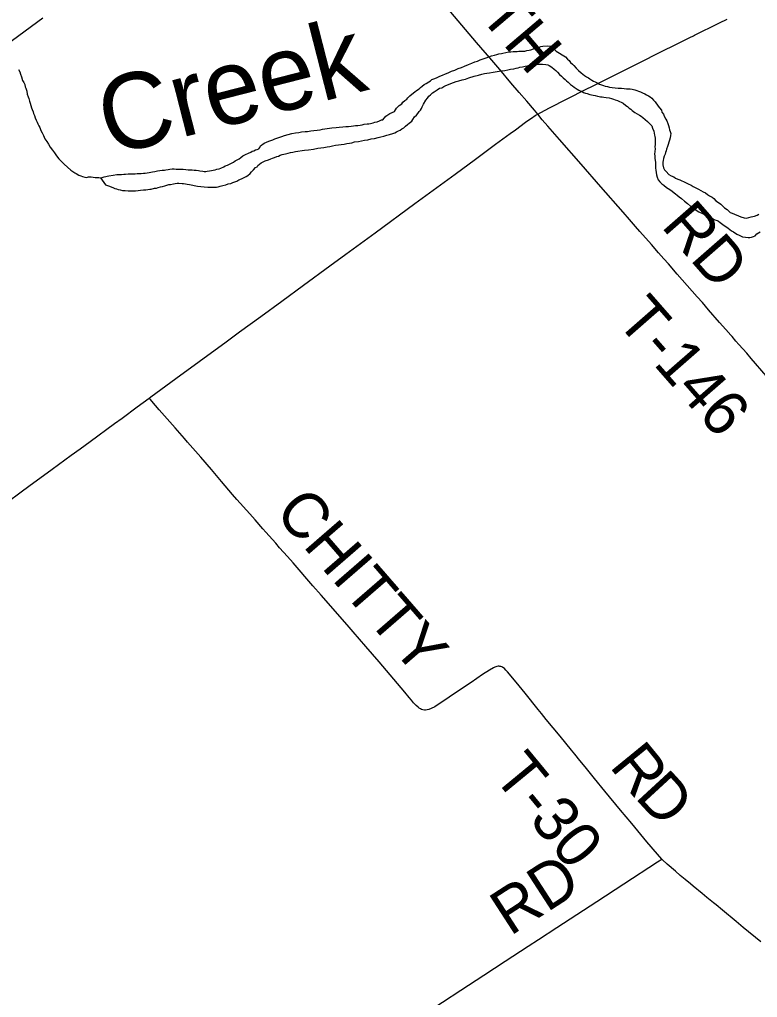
# Model space of a CAD drawing. Extents: x -49 to -8.2, y 9.4 to 23.5.
# Drawn here: x -43.127 to -42.664, y 15.359 to 15.973 of the extents above; entities that cross this region are included whole.
import ezdxf

# ---------------------------------------------------------------- set-up
doc = ezdxf.new("R2010")
doc.units = 0
for name, color, linetype in [('GM_X_Interstate_Route', 7, 'Continuous'), ('GM_X_Minor_River', 7, 'Continuous'), ('GM_X_Minor_River_Text', 7, 'Continuous'), ('GM_X_Township_Road', 7, 'Continuous'), ('GM_X_Township_Road_Text', 7, 'Continuous')]:
    doc.layers.add(name, color=color, linetype=linetype)

msp = doc.modelspace()

# ---------------------------------------------------------------- linework, layer by layer
at = {"layer": 'GM_X_Interstate_Route'}
msp.add_lwpolyline([(-43.1683, 15.93238), (-43.16404, 15.93553), (-43.14429, 15.95011), (-43.13557, 15.9566), (-43.11242, 15.97369)], dxfattribs=at)
at = {"layer": 'GM_X_Minor_River'}
for points in [[(-42.90705, 15.90736), (-42.90533, 15.90771), (-42.90418, 15.90807), (-42.90284, 15.90843), (-42.9013, 15.90897), (-42.90015, 15.90952), (-42.89919, 15.90969), (-42.89744, 15.91195), (-42.89474, 15.91361), (-42.89185, 15.91489), (-42.89067, 15.91696), (-42.88893, 15.91864), (-42.88738, 15.91976), (-42.8866, 15.92069), (-42.88544, 15.92181), (-42.88428, 15.92255), (-42.8835, 15.92349), (-42.88234, 15.92461), (-42.88098, 15.92573), (-42.87924, 15.92722), (-42.87808, 15.92796), (-42.87654, 15.92907), (-42.87557, 15.93001), (-42.8746, 15.93075), (-42.87325, 15.93187), (-42.87209, 15.93242), (-42.87036, 15.93353), (-42.86939, 15.93408), (-42.86843, 15.93483), (-42.8667, 15.93556), (-42.86516, 15.93629), (-42.86343, 15.93702), (-42.86189, 15.93775), (-42.85997, 15.93848), (-42.85824, 15.93921), (-42.85613, 15.94012), (-42.85402, 15.94084), (-42.85191, 15.94176), (-42.84999, 15.94248), (-42.84807, 15.94321), (-42.84557, 15.94431), (-42.84346, 15.94522), (-42.84154, 15.94595), (-42.83981, 15.94648), (-42.83808, 15.94721), (-42.83636, 15.94794), (-42.83444, 15.94848), (-42.83271, 15.94921), (-42.83099, 15.94975), (-42.82926, 15.95029), (-42.82773, 15.95064), (-42.82639, 15.951), (-42.82486, 15.95135), (-42.8239, 15.95152), (-42.82027, 15.95222), (-42.81893, 15.95238), (-42.8174, 15.95254), (-42.81607, 15.95252), (-42.81493, 15.9525), (-42.81397, 15.95267), (-42.81283, 15.95265), (-42.8113, 15.95281), (-42.81016, 15.95279), (-42.80882, 15.95315), (-42.80748, 15.95331), (-42.80633, 15.95348), (-42.80479, 15.95422), (-42.80364, 15.95458), (-42.8023, 15.95493), (-42.80115, 15.95529), (-42.80019, 15.95565), (-42.79885, 15.95582), (-42.79599, 15.95596), (-42.7939, 15.95592), (-42.79278, 15.95476), (-42.79052, 15.95281), (-42.78468, 15.94909), (-42.78337, 15.94773), (-42.78244, 15.94676), (-42.78151, 15.9456), (-42.78019, 15.94463), (-42.77945, 15.94366), (-42.77795, 15.94211), (-42.77645, 15.94056), (-42.77476, 15.9392), (-42.77383, 15.93823), (-42.7727, 15.93745), (-42.77157, 15.93666), (-42.77025, 15.93588), (-42.76931, 15.93529), (-42.76818, 15.93451), (-42.76705, 15.93392), (-42.7661, 15.93352), (-42.7644, 15.93253), (-42.76327, 15.93194), (-42.76213, 15.93154), (-42.76081, 15.93114), (-42.75967, 15.93073), (-42.75834, 15.93052), (-42.75701, 15.93011), (-42.7553, 15.92989)], [(-42.91067, 15.89677), (-42.90857, 15.89711), (-42.90647, 15.89764), (-42.90436, 15.89799), (-42.90226, 15.89852), (-42.90053, 15.89887), (-42.89862, 15.8994), (-42.8967, 15.89994), (-42.89498, 15.90048), (-42.89306, 15.90101), (-42.89172, 15.90156), (-42.89056, 15.90211), (-42.88941, 15.90266), (-42.88826, 15.90321), (-42.88729, 15.90395), (-42.88613, 15.90469), (-42.88497, 15.90563), (-42.88381, 15.90675), (-42.88265, 15.90749), (-42.8811, 15.90879), (-42.88051, 15.90992), (-42.87934, 15.91142), (-42.87817, 15.91254), (-42.8772, 15.91367), (-42.87642, 15.9148), (-42.87564, 15.91573), (-42.87505, 15.91667), (-42.87446, 15.91781), (-42.87366, 15.9195), (-42.87228, 15.92195), (-42.87131, 15.92327), (-42.87033, 15.92439), (-42.86936, 15.92533), (-42.86801, 15.92663), (-42.86704, 15.92719), (-42.86511, 15.92848), (-42.86376, 15.92941), (-42.86223, 15.92976), (-42.86107, 15.9305), (-42.85973, 15.93124), (-42.858, 15.93178), (-42.85665, 15.93252), (-42.85493, 15.93306), (-42.8532, 15.93359), (-42.85148, 15.93413), (-42.84937, 15.93467), (-42.84745, 15.9352), (-42.84534, 15.93593), (-42.84189, 15.937), (-42.83921, 15.93772), (-42.83711, 15.93825), (-42.83538, 15.9386), (-42.83404, 15.93895), (-42.83232, 15.93911), (-42.83003, 15.93964), (-42.82754, 15.93998), (-42.82506, 15.94031), (-42.82277, 15.94065), (-42.82085, 15.941), (-42.81913, 15.94134), (-42.81703, 15.94169), (-42.81569, 15.94204), (-42.81435, 15.94221), (-42.8132, 15.94257), (-42.81167, 15.94292), (-42.80995, 15.94327), (-42.80861, 15.94344), (-42.80727, 15.94379), (-42.80555, 15.94414), (-42.80383, 15.9443), (-42.80268, 15.94447), (-42.80135, 15.94463), (-42.80039, 15.94462), (-42.79906, 15.94459), (-42.79697, 15.94436), (-42.79583, 15.94415), (-42.79488, 15.94375), (-42.79319, 15.94277), (-42.79169, 15.94141), (-42.79075, 15.94063), (-42.78962, 15.93947), (-42.78832, 15.93811), (-42.78719, 15.93695), (-42.78607, 15.93598), (-42.78494, 15.93501), (-42.78401, 15.93404), (-42.78307, 15.93326), (-42.78157, 15.9319), (-42.78025, 15.93092), (-42.77931, 15.93014), (-42.77743, 15.92897), (-42.7763, 15.92818), (-42.77535, 15.92779), (-42.77422, 15.92739), (-42.77328, 15.9268), (-42.77214, 15.9264), (-42.771, 15.92618), (-42.7693, 15.92558), (-42.76835, 15.92537), (-42.7674, 15.92517), (-42.76607, 15.92495)], [(-43.12772, 15.94112), (-43.12698, 15.93977), (-43.12644, 15.93824), (-43.1259, 15.93652), (-43.12517, 15.93441), (-43.12443, 15.93306), (-43.12389, 15.93172), (-43.12353, 15.93038), (-43.12317, 15.92942), (-43.12263, 15.9277), (-43.12228, 15.92579), (-43.12174, 15.92407), (-43.12138, 15.92292), (-43.12084, 15.92139), (-43.12048, 15.92005), (-43.12012, 15.91871), (-43.11958, 15.91717), (-43.11922, 15.91602), (-43.11867, 15.91468), (-43.11831, 15.91353), (-43.11776, 15.91238), (-43.11722, 15.91085), (-43.11667, 15.90951), (-43.11612, 15.90816), (-43.11557, 15.90701), (-43.11502, 15.90586), (-43.11447, 15.90471), (-43.11374, 15.90298), (-43.11282, 15.90144), (-43.11208, 15.89971), (-43.11117, 15.89779), (-43.11005, 15.89606), (-43.10894, 15.89432), (-43.10783, 15.8924), (-43.10653, 15.89066), (-43.10523, 15.88893), (-43.10393, 15.887), (-43.10244, 15.88507), (-43.10076, 15.88351), (-43.09907, 15.88177), (-43.09495, 15.87808), (-43.09363, 15.8771), (-43.0925, 15.87632), (-43.09156, 15.87592), (-43.08986, 15.87494), (-43.08872, 15.87454), (-43.08759, 15.87413), (-43.08626, 15.87373), (-43.08512, 15.87352), (-43.08378, 15.87387), (-43.08225, 15.87385), (-43.07978, 15.87342), (-43.07731, 15.87337), (-43.07598, 15.87316), (-43.07406, 15.87389), (-43.07119, 15.8744), (-43.06832, 15.87492), (-43.06603, 15.87526), (-43.0645, 15.87542), (-43.06317, 15.8754), (-43.06164, 15.87556), (-43.06069, 15.87554)], [(-42.76607, 15.92495), (-42.76455, 15.92454), (-42.7636, 15.92433), (-42.76265, 15.92413), (-42.7617, 15.92411), (-42.76056, 15.9239), (-42.75904, 15.92368), (-42.75733, 15.92346), (-42.75581, 15.92305), (-42.75448, 15.92264), (-42.75354, 15.92225), (-42.75202, 15.92184), (-42.74843, 15.92006), (-42.74674, 15.9187), (-42.7458, 15.91792), (-42.74468, 15.91694), (-42.74373, 15.91636), (-42.7428, 15.91558), (-42.7411, 15.91421), (-42.73978, 15.91343), (-42.73828, 15.91245), (-42.73714, 15.91186), (-42.73621, 15.91108), (-42.7347, 15.90991), (-42.7332, 15.90855), (-42.7317, 15.90719), (-42.73058, 15.90583), (-42.73004, 15.9043), (-42.72931, 15.90257), (-42.72895, 15.90124), (-42.72878, 15.90009), (-42.72861, 15.89913), (-42.72844, 15.89818), (-42.72846, 15.89704), (-42.72848, 15.89571), (-42.72832, 15.89418), (-42.72854, 15.89266), (-42.72837, 15.89133), (-42.72859, 15.88981), (-42.72881, 15.8881), (-42.72864, 15.88695), (-42.72867, 15.88562), (-42.72815, 15.88275), (-42.72818, 15.88104), (-42.72821, 15.87933), (-42.72805, 15.87799), (-42.72788, 15.87666), (-42.72753, 15.87513), (-42.72717, 15.8736), (-42.72644, 15.87206), (-42.72551, 15.87071), (-42.7242, 15.86955), (-42.72288, 15.86857), (-42.72138, 15.86721), (-42.71931, 15.86584), (-42.7178, 15.86486), (-42.71649, 15.86389), (-42.71555, 15.86311), (-42.71461, 15.86233), (-42.71329, 15.86135), (-42.71179, 15.86018), (-42.7101, 15.85863), (-42.70804, 15.85707), (-42.70616, 15.85551), (-42.70446, 15.85434), (-42.70296, 15.85317), (-42.70202, 15.85258), (-42.70108, 15.85199), (-42.70014, 15.8514), (-42.69919, 15.851), (-42.69824, 15.85061), (-42.6973, 15.85021), (-42.69617, 15.84961), (-42.69484, 15.84902), (-42.69371, 15.84843), (-42.69239, 15.84764), (-42.69107, 15.84686), (-42.68955, 15.84645), (-42.68861, 15.84605), (-42.68767, 15.84527), (-42.68598, 15.84391), (-42.68447, 15.84293), (-42.68278, 15.84175), (-42.68127, 15.84058), (-42.68014, 15.8398), (-42.6792, 15.8394), (-42.67713, 15.83784), (-42.67581, 15.83725), (-42.67486, 15.83685), (-42.67354, 15.83625), (-42.67183, 15.83603), (-42.67012, 15.83581), (-42.66897, 15.83579), (-42.66802, 15.83596), (-42.66667, 15.83651), (-42.66571, 15.83687), (-42.66455, 15.83799), (-42.66262, 15.83929)], [(-42.7553, 15.92989), (-42.7534, 15.92967), (-42.75169, 15.92945), (-42.74959, 15.92941), (-42.74788, 15.92919), (-42.74636, 15.92916), (-42.74502, 15.92913), (-42.74407, 15.92912), (-42.74274, 15.9289), (-42.74122, 15.92849), (-42.7399, 15.92809), (-42.73876, 15.92769), (-42.73763, 15.92709), (-42.7363, 15.9265), (-42.73498, 15.9259), (-42.73385, 15.92531), (-42.73253, 15.92472), (-42.73158, 15.92413), (-42.73046, 15.92315), (-42.72953, 15.922), (-42.7284, 15.92083), (-42.72655, 15.91813), (-42.72561, 15.91716), (-42.7245, 15.91562), (-42.72414, 15.91447), (-42.72321, 15.91312), (-42.72266, 15.91197), (-42.72174, 15.91005), (-42.72119, 15.90909), (-42.72046, 15.90736), (-42.7201, 15.90602), (-42.71955, 15.90468), (-42.71939, 15.90334), (-42.71903, 15.9022), (-42.71866, 15.90105), (-42.71869, 15.89971), (-42.71909, 15.89839), (-42.7195, 15.89687), (-42.71991, 15.89555), (-42.72032, 15.89422), (-42.72072, 15.8929), (-42.72132, 15.8912), (-42.72153, 15.89025), (-42.72193, 15.88911), (-42.72214, 15.88816), (-42.72274, 15.88684), (-42.72315, 15.88533), (-42.72336, 15.884), (-42.72357, 15.88305), (-42.7236, 15.88134), (-42.72325, 15.87943), (-42.72251, 15.87827), (-42.72158, 15.87711), (-42.7199, 15.87537), (-42.71839, 15.87439), (-42.71669, 15.87379), (-42.71556, 15.87301), (-42.71423, 15.87241), (-42.71291, 15.87201), (-42.71178, 15.87141), (-42.71064, 15.87082), (-42.70932, 15.87023), (-42.70781, 15.86944), (-42.70592, 15.86864), (-42.7046, 15.86785), (-42.7029, 15.86687), (-42.7012, 15.86608), (-42.69969, 15.86529), (-42.69837, 15.8645), (-42.69686, 15.86372), (-42.69554, 15.86274), (-42.69422, 15.86195), (-42.69271, 15.86116), (-42.69159, 15.86019), (-42.69028, 15.85883), (-42.68858, 15.85766), (-42.68727, 15.85669), (-42.68596, 15.85552), (-42.68483, 15.85436), (-42.68333, 15.85338), (-42.6822, 15.8524), (-42.68126, 15.85143), (-42.68013, 15.85103), (-42.67465, 15.84865), (-42.67256, 15.84804), (-42.67104, 15.84782), (-42.66816, 15.84872), (-42.66606, 15.84925), (-42.66433, 15.84979), (-42.66337, 15.85034)], [(-43.06069, 15.87554), (-43.05897, 15.8757), (-43.05458, 15.87581), (-43.05324, 15.87598), (-43.05191, 15.87595), (-43.05077, 15.87593), (-43.04943, 15.8761), (-43.04829, 15.87608), (-43.04714, 15.87644), (-43.0458, 15.8766), (-43.0437, 15.87694), (-43.04216, 15.8773), (-43.04063, 15.87765), (-43.03911, 15.87781), (-43.03758, 15.87797), (-43.03624, 15.87814), (-43.03528, 15.87831), (-43.03395, 15.87848), (-43.0328, 15.87865), (-43.03146, 15.87881), (-43.03013, 15.87879), (-43.0288, 15.87876), (-43.02689, 15.87873), (-43.02556, 15.8787), (-43.02441, 15.87868), (-43.0227, 15.87846), (-43.02137, 15.87825), (-43.02023, 15.87823), (-43.01889, 15.8782), (-43.01757, 15.87799), (-43.01642, 15.87797), (-43.0149, 15.87775), (-43.01395, 15.87754), (-43.01224, 15.87732), (-43.01129, 15.8773), (-43.01033, 15.87728), (-43.00938, 15.87745), (-43.00804, 15.87762), (-43.0067, 15.87779), (-43.00556, 15.87795), (-43.00441, 15.87831), (-43.00326, 15.87867), (-43.00192, 15.87884), (-43.00077, 15.87939), (-42.99904, 15.88012), (-42.99807, 15.88067), (-42.99673, 15.88122), (-42.99288, 15.88305), (-42.99192, 15.8838), (-42.99057, 15.88453), (-42.98942, 15.88508), (-42.98826, 15.88601), (-42.98709, 15.88694), (-42.98536, 15.88786), (-42.98344, 15.88878), (-42.9821, 15.88933), (-42.98113, 15.88988), (-42.98017, 15.89024), (-42.97902, 15.89079), (-42.97806, 15.89097), (-42.9771, 15.89133), (-42.97632, 15.89227), (-42.97592, 15.89321), (-42.97361, 15.89488), (-42.97072, 15.89616), (-42.96823, 15.89707), (-42.96688, 15.8978), (-42.96382, 15.8987), (-42.96266, 15.89925), (-42.96094, 15.89979), (-42.95864, 15.90051), (-42.95634, 15.90104), (-42.95405, 15.90137), (-42.95194, 15.90172), (-42.95022, 15.90207), (-42.94793, 15.90221), (-42.94641, 15.90238), (-42.94449, 15.90272), (-42.94258, 15.90288), (-42.94048, 15.90322), (-42.93857, 15.90337), (-42.93704, 15.90373), (-42.93551, 15.90389), (-42.93417, 15.90425), (-42.93264, 15.90441), (-42.93112, 15.90457), (-42.92844, 15.9049), (-42.92653, 15.90506), (-42.92424, 15.9052), (-42.92253, 15.90536), (-42.92081, 15.90552), (-42.91909, 15.90568), (-42.91756, 15.90584), (-42.91641, 15.90601), (-42.91489, 15.90617), (-42.91355, 15.90634), (-42.91221, 15.90651), (-42.91087, 15.90686), (-42.90915, 15.90702), (-42.90801, 15.90719), (-42.90705, 15.90736)], [(-43.07628, 15.87321), (-43.0732, 15.86892), (-43.0713, 15.86812), (-43.0696, 15.86752), (-43.06828, 15.86693), (-43.06733, 15.86653), (-43.06638, 15.86632), (-43.06525, 15.86592), (-43.06392, 15.8657), (-43.06259, 15.8653), (-43.06087, 15.86527), (-43.05897, 15.86504), (-43.05745, 15.86501), (-43.05592, 15.86499), (-43.0544, 15.86515), (-43.05268, 15.86531), (-43.05115, 15.86547), (-43.04943, 15.86563), (-43.0479, 15.86579), (-43.04657, 15.86596), (-43.04542, 15.86612), (-43.04447, 15.86611), (-43.04236, 15.86664), (-43.04121, 15.86681), (-43.04006, 15.86717), (-43.03872, 15.86752), (-43.03738, 15.86788), (-43.03604, 15.86824), (-43.0347, 15.86859), (-43.03355, 15.86895), (-43.0324, 15.86912), (-43.03049, 15.86947), (-43.02953, 15.86964), (-43.0282, 15.86981), (-43.02724, 15.86979), (-43.02515, 15.86975), (-43.0242, 15.86973), (-43.02306, 15.86952), (-43.02192, 15.86931), (-43.02059, 15.86909), (-43.01546, 15.86805), (-43.01337, 15.86782), (-43.01128, 15.86759), (-43.00899, 15.86736), (-43.00671, 15.86732), (-43.00499, 15.86747), (-43.00365, 15.86745), (-43.00251, 15.86762), (-43.00117, 15.86798), (-42.99964, 15.86833), (-42.99772, 15.86886), (-42.99618, 15.86941), (-42.99465, 15.86976), (-42.99331, 15.87031), (-42.99197, 15.87066), (-42.99081, 15.87121), (-42.98947, 15.87195), (-42.98793, 15.87268), (-42.9862, 15.87341), (-42.98486, 15.87396), (-42.98389, 15.8747), (-42.98253, 15.87601), (-42.98156, 15.87694), (-42.98039, 15.87825), (-42.97903, 15.87975), (-42.97807, 15.88011), (-42.97767, 15.88106), (-42.97555, 15.88254), (-42.97305, 15.88383), (-42.97094, 15.88455), (-42.96959, 15.8851), (-42.96844, 15.88565), (-42.96729, 15.88601), (-42.96575, 15.88655), (-42.9646, 15.88691), (-42.96364, 15.88746), (-42.9623, 15.88782), (-42.96039, 15.88836), (-42.95866, 15.88871), (-42.95713, 15.88906), (-42.9556, 15.88941), (-42.95407, 15.88976), (-42.94834, 15.89061), (-42.94585, 15.89075), (-42.9428, 15.89127), (-42.93993, 15.89179), (-42.9363, 15.89229), (-42.93419, 15.89263), (-42.93247, 15.89298), (-42.93075, 15.89333), (-42.92884, 15.89368), (-42.92712, 15.89403), (-42.9254, 15.89419), (-42.92349, 15.89434), (-42.92177, 15.89469), (-42.92024, 15.89504), (-42.91871, 15.8952), (-42.91698, 15.89574), (-42.9145, 15.89608), (-42.91259, 15.89642), (-42.91067, 15.89677)]]:
    msp.add_lwpolyline(points, dxfattribs=at)
at = {"layer": 'GM_X_Township_Road'}
for points in [[(-42.80208, 15.91318), (-42.80415, 15.91568), (-42.80898, 15.92135), (-42.81365, 15.92676), (-42.81889, 15.93291), (-42.82593, 15.94119), (-42.83096, 15.94711), (-42.8404, 15.95825), (-42.86116, 15.9826), (-42.87421, 15.99801), (-42.87905, 16.00369), (-42.88788, 16.01412), (-42.89238, 16.01947)], [(-42.80208, 15.91318), (-42.80013, 15.91431), (-42.79465, 15.91723), (-42.78359, 15.92277), (-42.77163, 15.92886), (-42.76774, 15.93081), (-42.75774, 15.93581), (-42.73718, 15.94611), (-42.72604, 15.95162), (-42.71384, 15.9578), (-42.70661, 15.96139), (-42.70437, 15.96243), (-42.70381, 15.96269), (-42.70159, 15.9638), (-42.69825, 15.96544), (-42.69742, 15.96585), (-42.69464, 15.96722), (-42.6913, 15.96885), (-42.68796, 15.97049), (-42.68322, 15.97283)], [(-42.9958, 15.77163), (-42.98915, 15.7765), (-42.97584, 15.78619), (-42.96256, 15.79593), (-42.94903, 15.80584), (-42.93244, 15.81791), (-42.9224, 15.82523), (-42.90411, 15.83864), (-42.87906, 15.85703), (-42.85377, 15.87561), (-42.84102, 15.88502), (-42.82852, 15.89425), (-42.81926, 15.90107), (-42.816, 15.90345), (-42.80976, 15.90806), (-42.80824, 15.90914), (-42.80596, 15.91075), (-42.80362, 15.91228), (-42.80295, 15.9127), (-42.80208, 15.91318)], [(-42.65876, 15.74901), (-42.66811, 15.75982), (-42.6709, 15.76315), (-42.67585, 15.76873), (-42.67771, 15.77081), (-42.68017, 15.77362), (-42.68099, 15.77455), (-42.68403, 15.77808), (-42.68795, 15.78248), (-42.69487, 15.79047), (-42.69873, 15.79493), (-42.70203, 15.79865), (-42.71456, 15.81287), (-42.7201, 15.81917), (-42.72299, 15.82242), (-42.72624, 15.82617), (-42.73076, 15.8313), (-42.73792, 15.83948), (-42.74076, 15.84278), (-42.74443, 15.847), (-42.74851, 15.85168), (-42.76244, 15.86756), (-42.77492, 15.88183), (-42.78843, 15.89725), (-42.7958, 15.90566), (-42.79921, 15.9097), (-42.80208, 15.91318)], [(-43.04579, 15.73499), (-43.04478, 15.73572), (-43.029, 15.7473), (-43.01443, 15.7579), (-43.00441, 15.76526), (-42.99843, 15.76971), (-42.9958, 15.77163)], [(-43.14418, 15.66269), (-43.126, 15.67625), (-43.12126, 15.67977), (-43.1067, 15.69039), (-43.09465, 15.69917), (-43.0891, 15.70316), (-43.08282, 15.70773), (-43.06755, 15.71897), (-43.06281, 15.72249), (-43.05332, 15.7295), (-43.04579, 15.73499)], [(-42.72431, 15.44576), (-42.72701, 15.44872), (-42.73365, 15.45653), (-42.74314, 15.46803), (-42.7501, 15.47639), (-42.75997, 15.48839), (-42.76647, 15.49632), (-42.77234, 15.50355), (-42.77566, 15.50766), (-42.77878, 15.51153), (-42.78096, 15.51416), (-42.78804, 15.52282), (-42.7967, 15.5334), (-42.79964, 15.53701), (-42.80179, 15.53966), (-42.81003, 15.54978), (-42.81569, 15.55679), (-42.82106, 15.56324), (-42.82199, 15.5642), (-42.82301, 15.56528), (-42.82353, 15.56564), (-42.82403, 15.56598), (-42.82457, 15.56629), (-42.82514, 15.5665), (-42.82575, 15.56666), (-42.82634, 15.56674), (-42.82698, 15.56674), (-42.82763, 15.56666), (-42.82843, 15.5664), (-42.82898, 15.56621), (-42.82986, 15.56581), (-42.83227, 15.56431), (-42.83671, 15.56145), (-42.84391, 15.55657), (-42.84622, 15.55499), (-42.85319, 15.55031), (-42.855, 15.54911), (-42.8576, 15.54742), (-42.86667, 15.54134), (-42.8689, 15.54018), (-42.8703, 15.53961), (-42.87142, 15.53935), (-42.87237, 15.53922), (-42.87318, 15.53922), (-42.87404, 15.53935), (-42.8749, 15.53959), (-42.87568, 15.53992), (-42.87641, 15.54037), (-42.87701, 15.54095), (-42.8784, 15.54219), (-42.8799, 15.54375), (-42.88134, 15.54537), (-42.88271, 15.5471), (-42.88548, 15.55046), (-42.89007, 15.55594), (-42.90152, 15.56944), (-42.90987, 15.57907), (-42.91781, 15.58822), (-42.92167, 15.59268), (-42.93801, 15.61142), (-42.94314, 15.61725), (-42.95556, 15.63155), (-42.95905, 15.63552), (-42.96398, 15.64112), (-42.96644, 15.64392), (-42.97263, 15.65089), (-42.9745, 15.65296), (-42.97939, 15.65859), (-42.98265, 15.66234), (-42.99074, 15.67135), (-42.99347, 15.67452), (-42.99576, 15.67714), (-43.00034, 15.68261), (-43.00672, 15.69018), (-43.01343, 15.69799), (-43.02168, 15.70736), (-43.02374, 15.70968), (-43.02945, 15.71624), (-43.0395, 15.72768), (-43.04423, 15.73304), (-43.04507, 15.73409), (-43.04579, 15.73499)], [(-42.88484, 15.34088), (-42.85025, 15.36346), (-42.83596, 15.37283), (-42.8224, 15.3816), (-42.80812, 15.39098), (-42.80165, 15.39527), (-42.79017, 15.40268), (-42.76492, 15.41913), (-42.74802, 15.43018), (-42.727, 15.444), (-42.72431, 15.44576)], [(-42.66214, 15.39369), (-42.67313, 15.40284), (-42.67767, 15.40661), (-42.68627, 15.41375), (-42.69013, 15.4169), (-42.69181, 15.41827), (-42.6959, 15.42161), (-42.69901, 15.42418), (-42.70449, 15.42877), (-42.70616, 15.43017), (-42.7095, 15.43295), (-42.71262, 15.43551), (-42.71574, 15.43808), (-42.72095, 15.44249), (-42.72387, 15.44528), (-42.72431, 15.44576)]]:
    msp.add_lwpolyline(points, dxfattribs=at)

# ---------------------------------------------------------------- texts
at = {"layer": 'GM_X_Minor_River_Text'}
msp.add_text('Creek', height=0.047349, rotation=14.34631, dxfattribs=at).set_placement((-43.0707, 15.88686))
at = {"layer": 'GM_X_Township_Road_Text'}
for s, height, rotation, p in [('SMITH', 0.028409, 310.33728, (-42.88315, 16.02653)), ('RD', 0.028409, 311.1894, (-42.72519, 15.84271)), ('T-146', 0.028409, 311.16825, (-42.75363, 15.78338)), ('CHITTY', 0.028409, 310.9604, (-42.96786, 15.66293)), ('T-30', 0.028409, 309.49128, (-42.83086, 15.49789)), ('R', 0.02841, 309.24438, (-42.75761, 15.50386)), ('D', 0.02841, 312.63091, (-42.74167, 15.48443)), ('RD', 0.028409, 32.88136, (-42.8194, 15.39708))]:
    msp.add_text(s, height=height, rotation=rotation, dxfattribs=at).set_placement(p)

doc.saveas('drawing.dxf')
